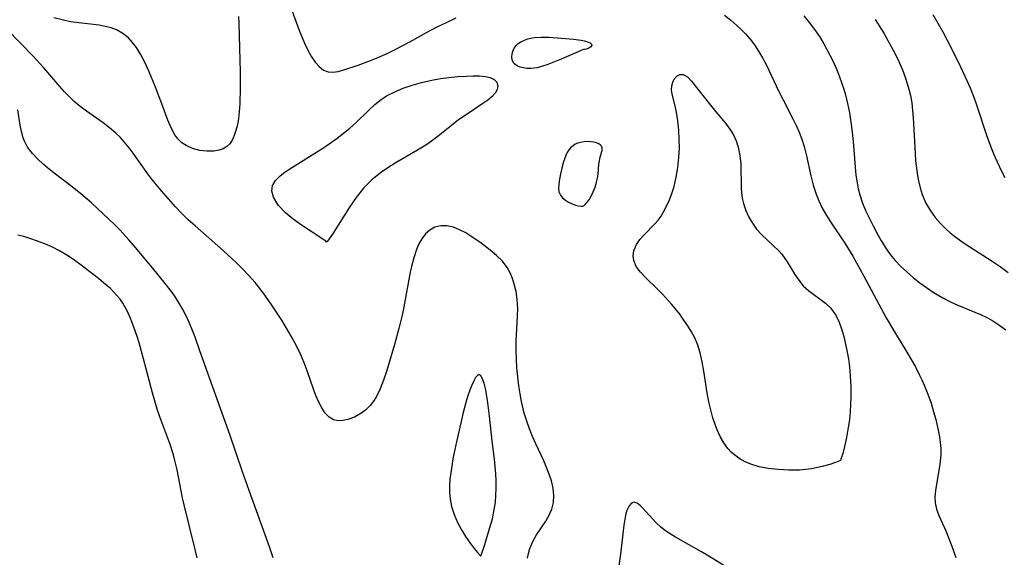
# Model space of a CAD drawing. Header units: inches. Extents: x 1073367 to 1082519, y 1569854 to 1574957.
# Tile 503 of 565: x 1081109 to 1081300, y 1572853 to 1572958. Entities that reach past the tile are written whole.
import ezdxf

# ---------------------------------------------------------------- set-up
doc = ezdxf.new("R2010")
doc.units = ezdxf.units.IN
doc.header["$MEASUREMENT"] = 0
doc.layers.add('CGG_CurvaNivelLidar_v1', color=7, linetype='Continuous', lineweight=30, true_color=0x008008)

msp = doc.modelspace()

# ---------------------------------------------------------------- linework, layer by layer
at = {"layer": 'CGG_CurvaNivelLidar_v1'}
for points in [[(1081161.0102, 1572961.7577, 72.5), (1081163.1197, 1572956.0427, 72.5), (1081164.2188, 1572953.4055, 72.5), (1081164.8604, 1572952.0104, 72.5), (1081165.5462, 1572950.7307, 72.5), (1081166.2562, 1572949.6806, 72.5), (1081167.0342, 1572948.8069, 72.5), (1081167.8763, 1572948.1524, 72.5), (1081168.7827, 1572947.7723, 72.5), (1081169.739, 1572947.7037, 72.5), (1081170.7611, 1572947.871, 72.5), (1081171.8522, 1572948.19, 72.5), (1081174.6094, 1572949.1209, 72.5), (1081177.0613, 1572950.0198, 72.5), (1081178.3272, 1572950.5276, 72.5), (1081180.4112, 1572951.4388, 72.5), (1081181.8381, 1572952.1251, 72.5), (1081184.6755, 1572953.6181, 72.5), (1081188.5354, 1572955.769, 72.5), (1081190.1566, 1572956.6158, 72.5), (1081191.7974, 1572957.4158, 72.5), (1081193.7113, 1572958.2696, 72.5)], [(1081151.3225, 1572958.5502, 72), (1081151.4163, 1572957.215, 72), (1081151.6675, 1572947.746, 72), (1081151.7041, 1572944.6608, 72), (1081151.6255, 1572941.571, 72), (1081151.5083, 1572939.9987, 72), (1081151.3473, 1572938.7214, 72), (1081151.1279, 1572937.5039, 72), (1081150.8503, 1572936.363, 72), (1081150.5352, 1572935.3943, 72), (1081150.1381, 1572934.5289, 72), (1081149.6548, 1572933.8181, 72), (1081149.0624, 1572933.2485, 72), (1081148.3632, 1572932.8394, 72), (1081147.5729, 1572932.5678, 72), (1081146.5503, 1572932.3902, 72), (1081145.1932, 1572932.3545, 72), (1081143.8006, 1572932.5128, 72), (1081142.4319, 1572932.8714, 72), (1081141.1469, 1572933.4539, 72), (1081140.3581, 1572933.9939, 72), (1081139.911, 1572934.3945, 72), (1081139.5794, 1572934.7494, 72), (1081138.9823, 1572935.5423, 72), (1081138.2342, 1572936.8875, 72), (1081137.5998, 1572938.3779, 72), (1081136.4424, 1572941.6006, 72), (1081135.2303, 1572944.7859, 72), (1081133.9901, 1572947.7712, 72), (1081133.0357, 1572949.838, 72), (1081132.3005, 1572951.2386, 72), (1081131.4913, 1572952.5456, 72), (1081130.7484, 1572953.5292, 72), (1081129.9243, 1572954.4066, 72), (1081128.8385, 1572955.2766, 72), (1081127.6353, 1572955.9523, 72), (1081126.5615, 1572956.356, 72), (1081125.4293, 1572956.6454, 72), (1081124.2528, 1572956.851, 72), (1081120.2542, 1572957.2968, 72), (1081118.6746, 1572957.5301, 72), (1081117.0494, 1572957.8794, 72), (1081115.4361, 1572958.3208, 72)], [(1081245.9289, 1572958.8112, 72.5), (1081247.1547, 1572957.8296, 72.5), (1081248.3428, 1572956.8051, 72.5), (1081249.1877, 1572956.0173, 72.5), (1081249.9965, 1572955.1958, 72.5), (1081250.9015, 1572954.1656, 72.5), (1081251.7377, 1572953.0782, 72.5), (1081252.561, 1572951.8414, 72.5), (1081253.3141, 1572950.5531, 72.5), (1081254.0122, 1572949.2264, 72.5), (1081256.5095, 1572943.9497, 72.5), (1081257.3785, 1572942.2132, 72.5), (1081259.2399, 1572938.6666, 72.5), (1081259.8785, 1572937.367, 72.5), (1081260.4644, 1572936.0485, 72.5), (1081260.9905, 1572934.6727, 72.5), (1081261.4398, 1572933.2716, 72.5), (1081261.9105, 1572931.4573, 72.5), (1081262.7528, 1572927.5979, 72.5), (1081263.2007, 1572925.7714, 72.5), (1081263.7572, 1572923.9865, 72.5), (1081264.2763, 1572922.6926, 72.5), (1081264.8804, 1572921.4323, 72.5), (1081265.5594, 1572920.205, 72.5), (1081266.4088, 1572918.8453, 72.5), (1081269.3501, 1572914.4988, 72.5), (1081270.9115, 1572911.95, 72.5), (1081273.0714, 1572908.0784, 72.5), (1081277.3804, 1572899.9641, 72.5), (1081278.9937, 1572897.2004, 72.5), (1081281.4131, 1572893.3068, 72.5), (1081282.2626, 1572891.8647, 72.5), (1081283.0728, 1572890.4048, 72.5), (1081283.8351, 1572888.9261, 72.5), (1081284.3292, 1572887.892, 72.5), (1081284.796, 1572886.8501, 72.5), (1081285.503, 1572885.1232, 72.5), (1081286.122, 1572883.384, 72.5), (1081286.6272, 1572881.7028, 72.5), (1081287.033, 1572880.1765, 72.5), (1081287.3885, 1572878.668, 72.5), (1081287.6853, 1572877.188, 72.5), (1081287.9106, 1572875.7482, 72.5), (1081288.0236, 1572874.5575, 72.5), (1081288.0164, 1572873.2848, 72.5), (1081287.8275, 1572871.4578, 72.5), (1081287.1563, 1572867.6296, 72.5), (1081286.9704, 1572866.3977, 72.5), (1081286.8642, 1572865.1516, 72.5), (1081286.9179, 1572863.9412, 72.5), (1081287.1959, 1572862.727, 72.5), (1081287.6472, 1572861.5144, 72.5), (1081288.9902, 1572858.5108, 72.5), (1081289.6073, 1572857.0495, 72.5), (1081290.1912, 1572855.5325, 72.5), (1081290.924, 1572853.3271, 72.5)], [(1081261.3926, 1572958.661, 73), (1081262.4023, 1572957.4009, 73), (1081263.4188, 1572956.0431, 73), (1081264.3815, 1572954.6501, 73), (1081265.2794, 1572953.2175, 73), (1081265.8028, 1572952.2991, 73), (1081266.996, 1572949.9493, 73), (1081267.6425, 1572948.5087, 73), (1081268.2373, 1572947.046, 73), (1081268.7111, 1572945.753, 73), (1081269.1404, 1572944.445, 73), (1081269.4641, 1572943.3325, 73), (1081269.8726, 1572941.6653, 73), (1081270.2391, 1572939.8351, 73), (1081270.5395, 1572937.989, 73), (1081270.7803, 1572936.1327, 73), (1081271.0329, 1572933.4801, 73), (1081271.3533, 1572929.2495, 73), (1081271.5096, 1572927.723, 73), (1081271.7219, 1572926.2187, 73), (1081271.9492, 1572925.0365, 73), (1081272.244, 1572923.8779, 73), (1081272.7921, 1572922.2816, 73), (1081273.4547, 1572920.7209, 73), (1081274.8529, 1572917.8203, 73), (1081275.5537, 1572916.4747, 73), (1081276.3506, 1572915.065, 73), (1081277.2082, 1572913.6916, 73), (1081277.8556, 1572912.7515, 73), (1081278.4873, 1572911.9124, 73), (1081279.1566, 1572911.1032, 73), (1081280.2643, 1572909.92, 73), (1081281.4483, 1572908.8042, 73), (1081282.691, 1572907.7446, 73), (1081283.9408, 1572906.764, 73), (1081285.2273, 1572905.8309, 73), (1081286.5477, 1572904.9497, 73), (1081288.4003, 1572903.8474, 73), (1081289.8978, 1572903.0854, 73), (1081291.3566, 1572902.4307, 73), (1081295.7685, 1572900.5702, 73), (1081296.8649, 1572900.0544, 73), (1081297.9303, 1572899.4884, 73), (1081299.3247, 1572898.6059, 73), (1081300.657, 1572897.6163, 73)], [(1081286.499, 1572958.9541, 74), (1081288.3867, 1572955.5531, 74), (1081290.0893, 1572952.3341, 74), (1081291.8674, 1572948.7859, 74), (1081293.1054, 1572946.1402, 74), (1081293.7339, 1572944.6899, 74), (1081294.3156, 1572943.2239, 74), (1081294.8379, 1572941.7555, 74), (1081297.063, 1572935.1017, 74), (1081297.9647, 1572932.7, 74), (1081298.5615, 1572931.2794, 74), (1081299.7881, 1572928.5836, 74), (1081300.4472, 1572927.2568, 74)], [(1081207.6176, 1572853.18, 72.5), (1081207.7922, 1572854.1452, 72.5), (1081208.0699, 1572855.0867, 72.5), (1081208.645, 1572856.4348, 72.5), (1081209.3654, 1572857.7188, 72.5), (1081211.1538, 1572860.4223, 72.5), (1081211.8056, 1572861.5758, 72.5), (1081212.3188, 1572862.7697, 72.5), (1081212.6391, 1572864.0072, 72.5), (1081212.7213, 1572865.3831, 72.5), (1081212.5698, 1572866.7987, 72.5), (1081212.2324, 1572868.2402, 72.5), (1081211.7932, 1572869.5765, 72.5), (1081211.2948, 1572870.8492, 72.5), (1081210.7393, 1572872.1296, 72.5), (1081209.1923, 1572875.4456, 72.5), (1081208.5602, 1572876.8919, 72.5), (1081207.9751, 1572878.3729, 72.5), (1081207.4436, 1572879.8845, 72.5), (1081206.9744, 1572881.4239, 72.5), (1081206.4245, 1572883.6719, 72.5), (1081206.1333, 1572885.1918, 72.5), (1081205.8959, 1572886.7251, 72.5), (1081205.6868, 1572888.4656, 72.5), (1081205.5339, 1572890.2133, 72.5), (1081205.4363, 1572891.9208, 72.5), (1081205.3944, 1572893.6268, 72.5), (1081205.4156, 1572895.4366, 72.5), (1081205.6654, 1572900.2664, 72.5), (1081205.6926, 1572901.7565, 72.5), (1081205.5892, 1572903.5962, 72.5), (1081205.3628, 1572905.0676, 72.5), (1081205.021, 1572906.4921, 72.5), (1081204.6582, 1572907.6271, 72.5), (1081204.2082, 1572908.7086, 72.5), (1081203.6482, 1572909.7203, 72.5), (1081202.704, 1572910.9484, 72.5), (1081201.585, 1572912.0628, 72.5), (1081200.3507, 1572913.0996, 72.5), (1081198.5586, 1572914.4494, 72.5), (1081196.5725, 1572915.8348, 72.5), (1081195.5761, 1572916.4549, 72.5), (1081194.5042, 1572917.0308, 72.5), (1081193.1647, 1572917.56, 72.5), (1081191.9147, 1572917.8203, 72.5), (1081190.7004, 1572917.8327, 72.5), (1081189.5629, 1572917.5608, 72.5), (1081188.6146, 1572917.0309, 72.5), (1081187.7686, 1572916.2679, 72.5), (1081187.0285, 1572915.3134, 72.5), (1081186.4691, 1572914.3418, 72.5), (1081185.9914, 1572913.2696, 72.5), (1081185.451, 1572911.6532, 72.5), (1081185.0155, 1572909.9252, 72.5), (1081184.7834, 1572908.8245, 72.5), (1081183.5567, 1572902.1078, 72.5), (1081183.2087, 1572900.4477, 72.5), (1081182.5849, 1572897.8896, 72.5), (1081181.7028, 1572894.7601, 72.5), (1081180.1353, 1572889.5269, 72.5), (1081179.5658, 1572887.8108, 72.5), (1081178.9335, 1572886.1767, 72.5), (1081178.2, 1572884.6624, 72.5), (1081177.6461, 1572883.7611, 72.5), (1081176.9823, 1572882.9004, 72.5), (1081176.1235, 1572882.0553, 72.5), (1081175.1823, 1572881.3543, 72.5), (1081173.9077, 1572880.6589, 72.5), (1081172.6159, 1572880.1808, 72.5), (1081171.6272, 1572879.9657, 72.5), (1081170.6884, 1572879.9308, 72.5), (1081169.8209, 1572880.1276, 72.5), (1081168.9774, 1572880.6489, 72.5), (1081168.2278, 1572881.4419, 72.5), (1081167.5574, 1572882.4455, 72.5), (1081166.911, 1572883.7053, 72.5), (1081166.4171, 1572884.8716, 72.5), (1081165.955, 1572886.1098, 72.5), (1081164.73, 1572889.6722, 72.5), (1081164.1405, 1572891.2314, 72.5), (1081163.4837, 1572892.7792, 72.5), (1081162.9004, 1572894.007, 72.5), (1081162.2736, 1572895.2182, 72.5), (1081161.6104, 1572896.4133, 72.5), (1081160.7013, 1572897.95, 72.5), (1081159.7591, 1572899.4674, 72.5), (1081157.7327, 1572902.6126, 72.5), (1081156.4885, 1572904.3927, 72.5), (1081155.5656, 1572905.6114, 72.5), (1081154.6056, 1572906.7997, 72.5), (1081153.3319, 1572908.2589, 72.5), (1081152.1975, 1572909.4507, 72.5), (1081151.024, 1572910.6051, 72.5), (1081148.4369, 1572912.975, 72.5), (1081142.8904, 1572917.8399, 72.5), (1081141.5856, 1572919.0428, 72.5), (1081140.3161, 1572920.271, 72.5), (1081139.0958, 1572921.5347, 72.5), (1081136.3467, 1572924.6602, 72.5), (1081134.4042, 1572927.0114, 72.5), (1081133.4861, 1572928.2172, 72.5), (1081130.8455, 1572931.9783, 72.5), (1081130.0674, 1572933.0294, 72.5), (1081129.1186, 1572934.2056, 72.5), (1081128.3324, 1572935.0685, 72.5), (1081127.4969, 1572935.8804, 72.5), (1081126.2834, 1572936.9009, 72.5), (1081125.0066, 1572937.8544, 72.5), (1081121.7443, 1572940.1593, 72.5), (1081120.5365, 1572941.0732, 72.5), (1081119.3756, 1572942.0439, 72.5), (1081118.1856, 1572943.184, 72.5), (1081117.5008, 1572943.908, 72.5), (1081116.5718, 1572944.9399, 72.5), (1081113.4476, 1572948.5638, 72.5), (1081111.336, 1572950.9035, 72.5), (1081109.1448, 1572953.1894, 72.5), (1081106.0064, 1572956.3429, 72.5)], [(1081275.2278, 1572957.9852, 73.5), (1081276.9182, 1572955.2897, 73.5), (1081277.7234, 1572953.9243, 73.5), (1081279.0655, 1572951.4292, 73.5), (1081279.8354, 1572949.8258, 73.5), (1081280.5397, 1572948.2005, 73.5), (1081281.1673, 1572946.5528, 73.5), (1081281.6959, 1572944.9007, 73.5), (1081282.1125, 1572943.2214, 73.5), (1081282.3652, 1572941.773, 73.5), (1081282.5419, 1572940.307, 73.5), (1081282.6637, 1572938.8279, 73.5), (1081282.9998, 1572931.9502, 73.5), (1081283.1131, 1572930.4805, 73.5), (1081283.4002, 1572928.0253, 73.5), (1081283.6482, 1572926.622, 73.5), (1081283.9766, 1572925.2509, 73.5), (1081284.4049, 1572923.9213, 73.5), (1081285.1296, 1572922.281, 73.5), (1081286.0345, 1572920.7319, 73.5), (1081286.9305, 1572919.4948, 73.5), (1081287.9304, 1572918.3281, 73.5), (1081289.0243, 1572917.2337, 73.5), (1081289.8414, 1572916.5127, 73.5), (1081290.6943, 1572915.8236, 73.5), (1081292.1443, 1572914.7545, 73.5), (1081293.6494, 1572913.7396, 73.5), (1081298.0049, 1572910.9908, 73.5), (1081299.5772, 1572909.9065, 73.5), (1081301.109, 1572908.7578, 73.5)], [(1081158.0992, 1572853.2711, 73), (1081157.399, 1572855.3964, 73), (1081153.4007, 1572866.3913, 73), (1081152.1282, 1572870.0166, 73), (1081149.7235, 1572877.0548, 73), (1081143.8579, 1572893.5662, 73), (1081142.8982, 1572896.2048, 73), (1081142.3904, 1572897.5065, 73), (1081141.7921, 1572898.9289, 73), (1081141.1504, 1572900.3248, 73), (1081140.4621, 1572901.6789, 73), (1081139.709, 1572902.9916, 73), (1081138.9562, 1572904.1441, 73), (1081138.2924, 1572905.0702, 73), (1081137.115, 1572906.6126, 73), (1081134.6423, 1572909.6514, 73), (1081131.2907, 1572913.6315, 73), (1081130.0194, 1572915.1076, 73), (1081128.2386, 1572917.047, 73), (1081127.2102, 1572918.0972, 73), (1081125.0957, 1572920.1406, 73), (1081122.7262, 1572922.3023, 73), (1081120.6821, 1572924.0815, 73), (1081119.0082, 1572925.4456, 73), (1081115.5058, 1572928.0904, 73), (1081114.2181, 1572929.0973, 73), (1081113.2611, 1572929.9019, 73), (1081112.3594, 1572930.7314, 73), (1081111.25, 1572931.9116, 73), (1081110.3182, 1572933.1744, 73), (1081109.969, 1572933.7823, 73), (1081109.7148, 1572934.3151, 73), (1081109.4563, 1572934.984, 73), (1081109.1197, 1572936.1782, 73), (1081108.8754, 1572937.4147, 73), (1081108.3906, 1572940.4385, 73)], [(1081143.3116, 1572853.2603, 73.5), (1081142.8813, 1572855.1383, 73.5), (1081141.7366, 1572859.6066, 73.5), (1081140.7765, 1572863.5932, 73.5), (1081140.489, 1572864.9135, 73.5), (1081139.4128, 1572870.4085, 73.5), (1081138.9975, 1572872.2211, 73.5), (1081138.711, 1572873.2929, 73.5), (1081138.0086, 1572875.5028, 73.5), (1081136.0693, 1572880.6859, 73.5), (1081135.5533, 1572882.2051, 73.5), (1081134.6061, 1572885.348, 73.5), (1081132.8569, 1572892.0028, 73.5), (1081132.007, 1572895.0792, 73.5), (1081131.5564, 1572896.5482, 73.5), (1081131.0185, 1572898.1478, 73.5), (1081130.4216, 1572899.704, 73.5), (1081129.7405, 1572901.2001, 73.5), (1081128.8285, 1572902.7969, 73.5), (1081128.2986, 1572903.5535, 73.5), (1081127.6269, 1572904.385, 73.5), (1081126.4248, 1572905.6302, 73.5), (1081125.1153, 1572906.7842, 73.5), (1081124.1309, 1572907.5768, 73.5), (1081120.7433, 1572910.1973, 73.5), (1081119.5225, 1572911.0891, 73.5), (1081118.2681, 1572911.9356, 73.5), (1081116.5282, 1572912.9671, 73.5), (1081115.1321, 1572913.6776, 73.5), (1081113.6958, 1572914.3168, 73.5), (1081112.2277, 1572914.8917, 73.5), (1081110.7338, 1572915.4051, 73.5), (1081109.584, 1572915.7532, 73.5), (1081108.4219, 1572916.0606, 73.5)], [(1081246.1526, 1572851.5619, 72.5), (1081242.882, 1572853.5879, 72.5), (1081241.4685, 1572854.4178, 72.5), (1081236.3986, 1572857.2853, 72.5), (1081235.3554, 1572857.9289, 72.5), (1081234.4134, 1572858.5575, 72.5), (1081233.5462, 1572859.2212, 72.5), (1081232.6272, 1572860.0789, 72.5), (1081230.0412, 1572862.9429, 72.5), (1081229.5953, 1572863.3887, 72.5), (1081228.9401, 1572863.9007, 72.5), (1081228.3352, 1572864.0861, 72.5), (1081227.8243, 1572863.8986, 72.5), (1081227.3666, 1572863.412, 72.5), (1081226.9008, 1572862.4587, 72.5), (1081226.7221, 1572861.841, 72.5), (1081226.5743, 1572861.1528, 72.5), (1081226.3262, 1572859.6423, 72.5), (1081226.1117, 1572857.9677, 72.5), (1081225.686, 1572853.966, 72.5), (1081224.7936, 1572847.6205, 72.5)]]:
    msp.add_polyline3d(points, dxfattribs=at)
for points in [[(1081218.5, 1572952.1658, 72), (1081214.1518, 1572950.2825, 72), (1081211.5541, 1572949.2454, 72), (1081210.1236, 1572948.7747, 72), (1081209.4593, 1572948.6077, 72), (1081208.8013, 1572948.4879, 72), (1081208.1528, 1572948.4294, 72), (1081207.4541, 1572948.4498, 72), (1081206.785, 1572948.5505, 72), (1081206.1614, 1572948.7224, 72), (1081205.6035, 1572948.963, 72), (1081205.1372, 1572949.2758, 72), (1081204.7961, 1572949.6702, 72), (1081204.6086, 1572950.1505, 72), (1081204.5546, 1572950.6921, 72), (1081204.6123, 1572951.265, 72), (1081204.7698, 1572951.8418, 72), (1081205.0246, 1572952.3959, 72), (1081205.3831, 1572952.8993, 72), (1081205.8038, 1572953.292, 72), (1081206.2997, 1572953.6254, 72), (1081206.8537, 1572953.9041, 72), (1081207.4528, 1572954.129, 72), (1081207.8969, 1572954.2549, 72), (1081208.9166, 1572954.4455, 72), (1081210.2607, 1572954.5432, 72), (1081211.8285, 1572954.5199, 72), (1081214.1996, 1572954.3524, 72), (1081216.5357, 1572954.1199, 72), (1081218.0229, 1572953.941, 72), (1081218.6832, 1572953.8206, 72), (1081219.294, 1572953.6524, 72), (1081219.7638, 1572953.4452, 72), (1081220.0428, 1572953.204, 72), (1081220.09, 1572952.9358, 72), (1081219.8859, 1572952.6434, 72), (1081219.5131, 1572952.3863, 72), (1081219.0827, 1572952.2096, 72), (1081218.7156, 1572952.1395, 72)], [(1081168.5, 1572914.6877, 72), (1081168.355, 1572914.8523, 72), (1081167.7682, 1572915.2617, 72), (1081163.441, 1572918.1033, 72), (1081161.9322, 1572919.195, 72), (1081160.5124, 1572920.3744, 72), (1081159.1021, 1572921.872, 72), (1081158.1785, 1572923.3966, 72), (1081157.8586, 1572924.6063, 72), (1081157.9683, 1572925.6981, 72), (1081158.5628, 1572926.6828, 72), (1081159.4575, 1572927.5658, 72), (1081160.36, 1572928.2706, 72), (1081161.3568, 1572928.9546, 72), (1081167.7439, 1572932.9287, 72), (1081168.5551, 1572933.4576, 72), (1081170.5645, 1572934.8932, 72), (1081171.8091, 1572935.8398, 72), (1081173.0317, 1572936.8349, 72), (1081174.2111, 1572937.8857, 72), (1081176.6335, 1572940.3017, 72), (1081177.8759, 1572941.4677, 72), (1081179.0853, 1572942.4301, 72), (1081179.6721, 1572942.8265, 72), (1081180.1672, 1572943.1278, 72), (1081181.7484, 1572943.9352, 72), (1081183.4231, 1572944.6131, 72), (1081185.1631, 1572945.1931, 72), (1081186.9444, 1572945.6976, 72), (1081189.0003, 1572946.1893, 72), (1081190.6567, 1572946.4994, 72), (1081192.3038, 1572946.7283, 72), (1081194.0473, 1572946.8862, 72), (1081195.7277, 1572946.9802, 72), (1081197.0508, 1572947.0235, 72), (1081198.2834, 1572947.0094, 72), (1081199.3937, 1572946.9037, 72), (1081200.3466, 1572946.6805, 72), (1081201.0925, 1572946.311, 72), (1081201.5932, 1572945.7588, 72), (1081201.8053, 1572945.0857, 72), (1081201.7091, 1572944.3584, 72), (1081201.3197, 1572943.6679, 72), (1081200.6888, 1572942.984, 72), (1081199.8726, 1572942.3038, 72), (1081198.7372, 1572941.4979, 72), (1081195.433, 1572939.3205, 72), (1081194.1788, 1572938.4487, 72), (1081192.7747, 1572937.3708, 72), (1081190.2058, 1572935.3022, 72), (1081188.3674, 1572933.9381, 72), (1081187.5071, 1572933.3624, 72), (1081186.1861, 1572932.5398, 72), (1081182.1546, 1572930.1971, 72), (1081180.5797, 1572929.233, 72), (1081178.9783, 1572928.1323, 72), (1081177.2951, 1572926.7633, 72), (1081175.6738, 1572925.144, 72), (1081174.2456, 1572923.3531, 72), (1081172.9511, 1572921.466, 72), (1081169.6347, 1572916.2572, 72), (1081168.6703, 1572914.8579, 72)], [(1081268.5, 1572872.2189, 72), (1081267.554, 1572871.821, 72), (1081266.407, 1572871.4261, 72), (1081264.9115, 1572871.0085, 72), (1081262.8262, 1572870.5983, 72), (1081260.4898, 1572870.3526, 72), (1081258.4389, 1572870.3161, 72), (1081256.3722, 1572870.4282, 72), (1081254.4496, 1572870.6575, 72), (1081252.644, 1572871.0061, 72), (1081251.0242, 1572871.4791, 72), (1081249.917, 1572871.9456, 72), (1081248.9565, 1572872.4902, 72), (1081247.9461, 1572873.2114, 72), (1081247.2376, 1572873.8475, 72), (1081246.5946, 1572874.5528, 72), (1081245.7977, 1572875.6623, 72), (1081245.1142, 1572876.8754, 72), (1081244.5225, 1572878.1669, 72), (1081244.1813, 1572879.0331, 72), (1081243.6751, 1572880.5144, 72), (1081243.2407, 1572882.0374, 72), (1081242.8796, 1572883.5924, 72), (1081242.556, 1572885.3832, 72), (1081241.9324, 1572889.5863, 72), (1081241.6096, 1572891.3958, 72), (1081241.1893, 1572893.1669, 72), (1081240.7211, 1572894.6277, 72), (1081240.1343, 1572896.0355, 72), (1081239.5093, 1572897.2315, 72), (1081238.805, 1572898.3867, 72), (1081238.0446, 1572899.5112, 72), (1081237.2197, 1572900.6438, 72), (1081236.3527, 1572901.7414, 72), (1081235.6122, 1572902.6061, 72), (1081233.8445, 1572904.5333, 72), (1081232.8359, 1572905.58, 72), (1081230.6319, 1572907.7278, 72), (1081229.5575, 1572908.8536, 72), (1081228.7625, 1572909.9463, 72), (1081228.2676, 1572911.086, 72), (1081228.144, 1572912.0396, 72), (1081228.2702, 1572912.9942, 72), (1081228.786, 1572914.2016, 72), (1081229.4746, 1572915.1889, 72), (1081230.2148, 1572916.0251, 72), (1081232.4576, 1572918.2755, 72), (1081233.0234, 1572918.9347, 72), (1081233.5746, 1572919.7139, 72), (1081234.0813, 1572920.5609, 72), (1081234.6681, 1572921.6816, 72), (1081235.2087, 1572922.8731, 72), (1081235.6912, 1572924.1258, 72), (1081236.1232, 1572925.5039, 72), (1081236.5538, 1572927.331, 72), (1081236.8626, 1572929.2088, 72), (1081237.0605, 1572931.1127, 72), (1081237.1492, 1572933.0197, 72), (1081237.1345, 1572934.6138, 72), (1081237.0338, 1572936.4627, 72), (1081236.8592, 1572938.2483, 72), (1081236.6127, 1572939.9322, 72), (1081236.292, 1572941.466, 72), (1081235.7682, 1572943.4271, 72), (1081235.6361, 1572944.3034, 72), (1081235.6713, 1572945.0714, 72), (1081235.8502, 1572945.7775, 72), (1081236.1524, 1572946.3892, 72), (1081236.6567, 1572946.9556, 72), (1081237.2606, 1572947.276, 72), (1081237.9106, 1572947.2851, 72), (1081238.6955, 1572946.8305, 72), (1081239.5079, 1572945.9849, 72), (1081243.1781, 1572941.2946, 72), (1081244.2246, 1572940.0273, 72), (1081246.1356, 1572937.8046, 72), (1081246.9953, 1572936.6413, 72), (1081247.6458, 1572935.5347, 72), (1081248.1818, 1572934.3672, 72), (1081248.5946, 1572933.1601, 72), (1081248.9295, 1572931.5362, 72), (1081249.0803, 1572929.9293, 72), (1081249.1816, 1572925.1279, 72), (1081249.3161, 1572923.6906, 72), (1081249.4432, 1572922.9998, 72), (1081249.655, 1572922.1667, 72), (1081250.1044, 1572920.8411, 72), (1081250.6749, 1572919.5568, 72), (1081251.3645, 1572918.3363, 72), (1081252.1777, 1572917.2053, 72), (1081253.1984, 1572916.0954, 72), (1081255.4273, 1572914.0503, 72), (1081256.4995, 1572912.9976, 72), (1081257.092, 1572912.3217, 72), (1081258.1501, 1572910.8397, 72), (1081259.6148, 1572908.4072, 72), (1081260.375, 1572907.247, 72), (1081261.2315, 1572906.1917, 72), (1081262.2469, 1572905.2598, 72), (1081265.6122, 1572902.782, 72), (1081266.6119, 1572901.8317, 72), (1081266.7637, 1572901.6556, 72), (1081267.5792, 1572900.4615, 72), (1081268.2306, 1572899.1039, 72), (1081268.7597, 1572897.6225, 72), (1081269.2008, 1572896.0494, 72), (1081269.7495, 1572893.6027, 72), (1081270.0424, 1572891.9906, 72), (1081270.2579, 1572890.4001, 72), (1081270.4038, 1572888.596, 72), (1081270.4828, 1572886.6357, 72), (1081270.498, 1572884.5887, 72), (1081270.4676, 1572883.1249, 72), (1081270.3867, 1572881.6687, 72), (1081270.2306, 1572880.1242, 72), (1081270.0197, 1572878.6365, 72), (1081269.6625, 1572876.6551, 72), (1081269.2852, 1572874.9357, 72), (1081268.9346, 1572873.5661, 72), (1081268.6585, 1572872.6341, 72)], [(1081218.5, 1572921.741, 72.5), (1081218.5909, 1572921.7817, 72.5), (1081218.7967, 1572921.9682, 72.5), (1081219.1488, 1572922.3591, 72.5), (1081219.563, 1572922.9153, 72.5), (1081219.9958, 1572923.6376, 72.5), (1081220.4014, 1572924.4778, 72.5), (1081220.7554, 1572925.3927, 72.5), (1081221.0371, 1572926.3363, 72.5), (1081221.212, 1572927.1476, 72.5), (1081221.3253, 1572927.9111, 72.5), (1081221.4927, 1572929.8528, 72.5), (1081221.5717, 1572930.451, 72.5), (1081221.681, 1572931.0173, 72.5), (1081222.0937, 1572932.516, 72.5), (1081222.1344, 1572932.9239, 72.5), (1081222.0552, 1572933.2748, 72.5), (1081221.8203, 1572933.5621, 72.5), (1081221.4562, 1572933.7921, 72.5), (1081220.9978, 1572933.9735, 72.5), (1081220.4726, 1572934.1102, 72.5), (1081219.9025, 1572934.2019, 72.5), (1081219.3058, 1572934.2437, 72.5), (1081218.5934, 1572934.2155, 72.5), (1081217.8908, 1572934.0856, 72.5), (1081217.3809, 1572933.9216, 72.5), (1081216.8961, 1572933.7025, 72.5), (1081216.4468, 1572933.4274, 72.5), (1081216.0451, 1572933.0917, 72.5), (1081215.66, 1572932.6354, 72.5), (1081215.3366, 1572932.1129, 72.5), (1081215.0608, 1572931.5413, 72.5), (1081214.6118, 1572930.3009, 72.5), (1081214.2828, 1572929.0907, 72.5), (1081214.0295, 1572927.9615, 72.5), (1081213.762, 1572926.5296, 72.5), (1081213.6701, 1572925.8319, 72.5), (1081213.6286, 1572925.1551, 72.5), (1081213.7205, 1572924.4764, 72.5), (1081214.0022, 1572923.8203, 72.5), (1081214.4252, 1572923.2866, 72.5), (1081214.9736, 1572922.8173, 72.5), (1081215.6014, 1572922.4204, 72.5), (1081216.2633, 1572922.104, 72.5), (1081216.915, 1572921.8745, 72.5), (1081217.5124, 1572921.7358, 72.5), (1081218.0283, 1572921.681, 72.5), (1081218.3776, 1572921.6914, 72.5)], [(1081198.5, 1572853.6227, 73), (1081199.2703, 1572855.8749, 73), (1081200.2906, 1572859.1617, 73), (1081200.753, 1572860.8816, 73), (1081201.1367, 1572862.6736, 73), (1081201.3378, 1572864.065, 73), (1081201.4582, 1572865.4429, 73), (1081201.5104, 1572866.7781, 73), (1081201.4997, 1572868.2773, 73), (1081201.4207, 1572869.6307, 73), (1081201.1482, 1572872.4549, 73), (1081200.7376, 1572875.9576, 73), (1081200.2272, 1572880.8265, 73), (1081199.8151, 1572883.9569, 73), (1081199.3951, 1572886.211, 73), (1081199.1347, 1572887.247, 73), (1081198.8498, 1572888.0902, 73), (1081198.5375, 1572888.6735, 73), (1081198.1926, 1572888.9106, 73), (1081197.853, 1572888.769, 73), (1081197.492, 1572888.3415, 73), (1081197.1188, 1572887.692, 73), (1081196.7421, 1572886.8706, 73), (1081196.3704, 1572885.9168, 73), (1081196.0402, 1572884.9515, 73), (1081195.7229, 1572883.9199, 73), (1081195.0833, 1572881.5331, 73), (1081193.659, 1572875.276, 73), (1081193.0922, 1572872.499, 73), (1081192.8495, 1572871.1105, 73), (1081192.4898, 1572868.5443, 73), (1081192.3838, 1572867.3629, 73), (1081192.3841, 1572866.0645, 73), (1081192.5269, 1572864.6741, 73), (1081192.8283, 1572863.2345, 73), (1081193.3307, 1572861.688, 73), (1081193.982, 1572860.1741, 73), (1081194.7344, 1572858.7327, 73), (1081195.5402, 1572857.4034, 73), (1081196.4139, 1572856.1343, 73), (1081197.2197, 1572855.0809, 73), (1081197.885, 1572854.2832, 73)]]:
    msp.add_polyline3d(points, close=True, dxfattribs=at)

doc.saveas('drawing.dxf')
